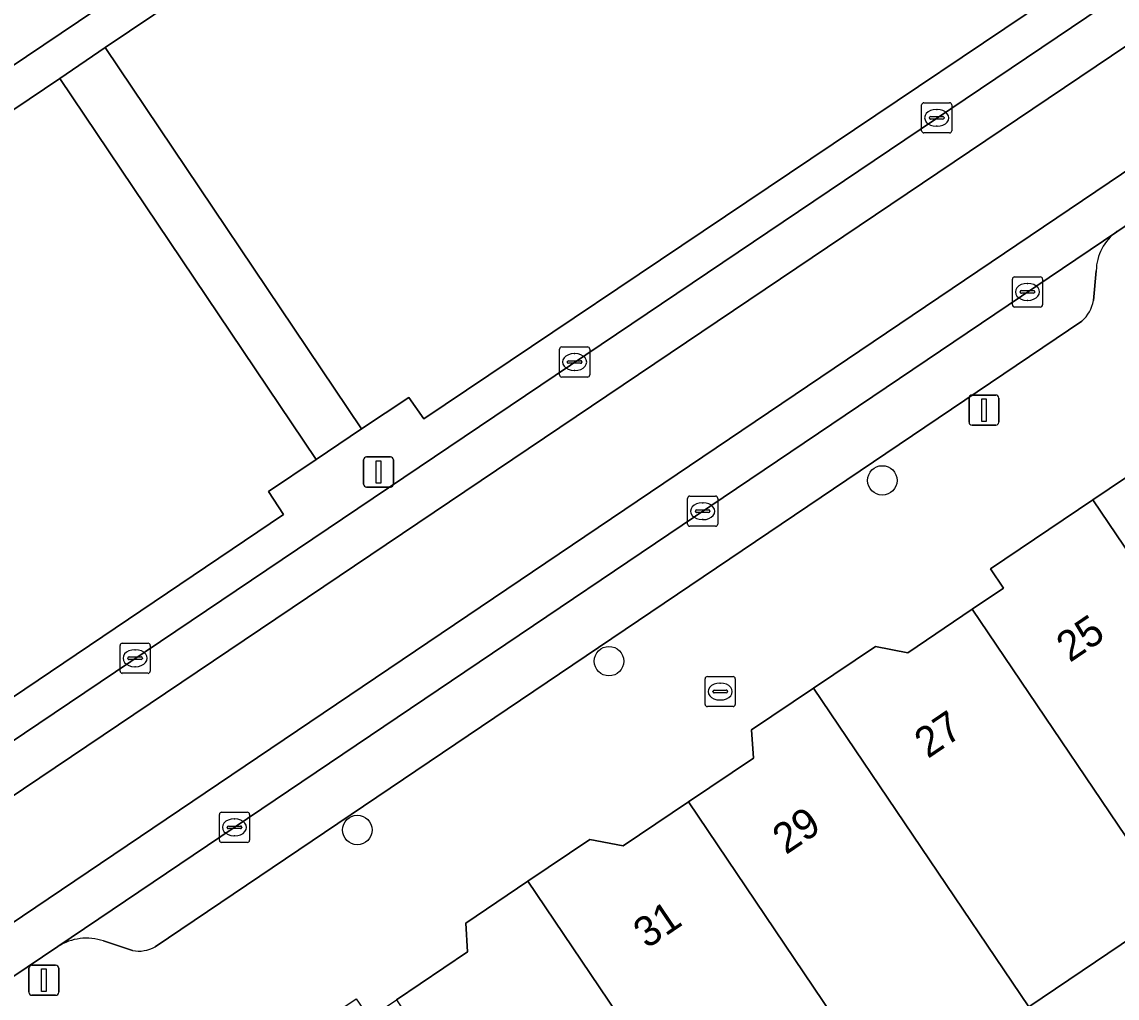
# Model space of a CAD drawing. Extents: x 159960 to 160866, y 382700 to 383354.
# Drawn here: x 160432.27 to 160468.6, y 382848.62 to 382881 of the extents above; entities that cross this region are included whole.
import ezdxf

# ---------------------------------------------------------------- set-up
doc = ezdxf.new("R2010")
doc.units = 0
for name, color, linetype in [('IMGEO_Boom', 7, 'Continuous'), ('IMGEO_Brandkraan', 7, 'Continuous'), ('IMGEO_Erf', 7, 'Continuous'), ('IMGEO_Groenvoorziening', 7, 'Continuous'), ('IMGEO_Kolk', 7, 'Continuous'), ('IMGEO_Lichtmast', 7, 'Continuous'), ('IMGEO_Pand', 7, 'Continuous'), ('IMGEO_Pand_nummerreeks', 7, 'Continuous'), ('IMGEO_Parkeervlak_open', 7, 'Continuous'), ('IMGEO_Rijbaan_lokaal_gesloten', 7, 'Continuous'), ('IMGEO_Rijbaan_lokaal_open', 7, 'Continuous'), ('IMGEO_Voetpad_open', 7, 'Continuous')]:
    doc.layers.add(name, color=color, linetype=linetype)

msp = doc.modelspace()

# ---------------------------------------------------------------- linework, layer by layer
at = {"layer": 'IMGEO_Boom'}
for centre in [(160460.809, 382865.788), (160451.743, 382859.794), (160443.393, 382854.192)]:
    msp.add_circle(centre, 0.489, dxfattribs=at)
at = {"layer": 'IMGEO_Brandkraan'}
for p, q in [((160454.932, 382858.358), (160454.932, 382859.21)), ((160455.007, 382859.284), (160455.859, 382859.284)), ((160455.933, 382859.21), (160455.933, 382858.358)), ((160455.191, 382858.778), (160455.191, 382858.79)), ((160455.234, 382858.827), (160455.632, 382858.827)), ((160455.42, 382859.064), (160455.445, 382859.064)), ((160455.675, 382858.79), (160455.675, 382858.778)), ((160455.629, 382858.741), (160455.231, 382858.741)), ((160455.443, 382858.504), (160455.418, 382858.504)), ((160455.859, 382858.284), (160455.007, 382858.284))]:
    msp.add_line(p, q, dxfattribs=at)
for points in [[(160454.932, 382858.358), (160454.932, 382859.21)], [(160455.007, 382859.284), (160455.859, 382859.284)], [(160455.933, 382859.21), (160455.933, 382858.358)], [(160455.859, 382858.284), (160455.007, 382858.284)]]:
    msp.add_lwpolyline(points, dxfattribs=at)
for centre, radius, start, end in [((160455.009, 382859.208), 0.0765, 91.552, 178.448), ((160455.009, 382859.208), 0.0765, 91.552, 178.448), ((160455.857, 382859.208), 0.0765, 1.552, 88.448), ((160455.857, 382859.208), 0.0765, 1.552, 88.448), ((160455.231, 382858.787), 0.0403, 85.8775, 175.7526), ((160455.636, 382858.789), 0.0386, 1.7309, 96.639), ((160455.228, 382858.777), 0.0366, 178.938, 274.7102), ((160455.632, 382858.784), 0.043, 264.8664, 352.4533), ((160455.009, 382858.36), 0.0765, 181.552, 268.448), ((160455.009, 382858.36), 0.0765, 181.552, 268.448), ((160455.857, 382858.36), 0.0765, 271.552, 358.448), ((160455.857, 382858.36), 0.0765, 271.552, 358.448)]:
    msp.add_arc(centre, radius, start, end, dxfattribs=at)
for centre, major_axis, ratio, start_param, end_param in [((160455.419, 382858.784), (-0.387, 0.002), 0.722429, 4.712389, 7.853982), ((160455.444, 382858.784), (-0.39, 0.002), 0.717154, 1.570796, 4.712389)]:
    msp.add_ellipse(centre, major_axis=major_axis, ratio=ratio, start_param=start_param, end_param=end_param, dxfattribs=at)
at = {"layer": 'IMGEO_Erf'}
msp.add_lwpolyline([(160472.968, 382847.93), (160474.87, 382849.21), (160476.008, 382847.62), (160478.394, 382850.329), (160476.277, 382853.471), (160478.895, 382855.249), (160480.557, 382852.785), (160485.467, 382858.36), (160483.777, 382859.83), (160478.61, 382856.349), (160477.173, 382858.481), (160474.156, 382856.449), (160475.263, 382854.807), (160474.932, 382854.583), (160471.121, 382852.007), (160470.498, 382851.586), (160465.674, 382848.324), (160461.072, 382845.213), (160456.193, 382841.915), (160451.377, 382838.659), (160446.669, 382835.476), (160444.296, 382833.872), (160445.488, 382831.886)], dxfattribs=at)
at = {"layer": 'IMGEO_Groenvoorziening'}
for points in [[(160443.538, 382867.502), (160445.107, 382868.54), (160445.597, 382867.827), (160468.445, 382883.188), (160467.44, 382884.688), (160460.477, 382895.074), (160459.475, 382896.568), (160435.03, 382880.147)], [(160440.445, 382865.416), (160442.031, 382866.486), (160433.527, 382879.124), (160416.118, 382867.403), (160416.621, 382866.647), (160416.783, 382866.403), (160424.571, 382854.695), (160425.07, 382853.944), (160440.949, 382864.662)]]:
    msp.add_lwpolyline(points, close=True, dxfattribs=at)
at = {"layer": 'IMGEO_Kolk'}
for p, q in [((160462.115, 382877.389), (160462.115, 382878.241)), ((160462.19, 382878.315), (160463.042, 382878.315)), ((160462.603, 382878.095), (160462.628, 382878.095)), ((160463.116, 382878.241), (160463.116, 382877.389)), ((160462.374, 382877.809), (160462.374, 382877.821)), ((160462.812, 382877.772), (160462.414, 382877.772)), ((160462.417, 382877.858), (160462.815, 382877.858)), ((160462.858, 382877.821), (160462.858, 382877.809)), ((160463.042, 382877.315), (160462.19, 382877.315)), ((160462.626, 382877.535), (160462.601, 382877.535)), ((160465.125, 382871.614), (160465.125, 382872.466)), ((160465.2, 382872.54), (160466.052, 382872.54)), ((160465.613, 382872.32), (160465.638, 382872.32)), ((160466.126, 382872.466), (160466.126, 382871.614)), ((160465.384, 382872.034), (160465.384, 382872.046)), ((160465.822, 382871.997), (160465.424, 382871.997)), ((160465.427, 382872.083), (160465.825, 382872.083)), ((160465.868, 382872.046), (160465.868, 382872.034)), ((160466.052, 382871.54), (160465.2, 382871.54)), ((160465.636, 382871.76), (160465.611, 382871.76)), ((160450.102, 382869.289), (160450.102, 382870.141)), ((160450.177, 382870.215), (160451.029, 382870.215)), ((160451.103, 382870.141), (160451.103, 382869.289)), ((160450.361, 382869.709), (160450.361, 382869.721)), ((160450.404, 382869.758), (160450.802, 382869.758)), ((160450.59, 382869.995), (160450.615, 382869.995)), ((160450.845, 382869.721), (160450.845, 382869.709)), ((160450.799, 382869.672), (160450.401, 382869.672)), ((160450.613, 382869.435), (160450.588, 382869.435)), ((160451.029, 382869.215), (160450.177, 382869.215)), ((160454.351, 382864.341), (160454.351, 382865.193)), ((160454.426, 382865.267), (160455.278, 382865.267)), ((160454.839, 382865.047), (160454.864, 382865.047)), ((160455.352, 382865.193), (160455.352, 382864.341)), ((160454.61, 382864.761), (160454.61, 382864.773)), ((160455.048, 382864.724), (160454.65, 382864.724)), ((160454.653, 382864.81), (160455.051, 382864.81)), ((160455.094, 382864.773), (160455.094, 382864.761)), ((160455.278, 382864.267), (160454.426, 382864.267)), ((160454.862, 382864.487), (160454.837, 382864.487)), ((160435.524, 382859.463), (160435.524, 382860.315)), ((160435.599, 382860.389), (160436.451, 382860.389)), ((160436.525, 382860.315), (160436.525, 382859.463)), ((160435.783, 382859.883), (160435.783, 382859.895)), ((160435.826, 382859.932), (160436.224, 382859.932)), ((160436.012, 382860.169), (160436.037, 382860.169)), ((160436.267, 382859.895), (160436.267, 382859.883)), ((160436.221, 382859.846), (160435.823, 382859.846)), ((160436.035, 382859.609), (160436.01, 382859.609)), ((160436.451, 382859.389), (160435.599, 382859.389)), ((160438.818, 382853.854), (160438.818, 382854.706)), ((160438.893, 382854.78), (160439.745, 382854.78)), ((160439.306, 382854.56), (160439.331, 382854.56)), ((160439.819, 382854.706), (160439.819, 382853.854)), ((160439.077, 382854.274), (160439.077, 382854.286)), ((160439.515, 382854.237), (160439.117, 382854.237)), ((160439.12, 382854.323), (160439.518, 382854.323)), ((160439.561, 382854.286), (160439.561, 382854.274)), ((160439.745, 382853.78), (160438.893, 382853.78)), ((160439.329, 382854), (160439.304, 382854))]:
    msp.add_line(p, q, dxfattribs=at)
for points in [[(160462.115, 382877.389), (160462.115, 382878.241)], [(160462.19, 382878.315), (160463.042, 382878.315)], [(160463.116, 382878.241), (160463.116, 382877.389)], [(160463.042, 382877.315), (160462.19, 382877.315)], [(160465.125, 382871.614), (160465.125, 382872.466)], [(160465.2, 382872.54), (160466.052, 382872.54)], [(160466.126, 382872.466), (160466.126, 382871.614)], [(160466.052, 382871.54), (160465.2, 382871.54)], [(160450.102, 382869.289), (160450.102, 382870.141)], [(160450.177, 382870.215), (160451.029, 382870.215)], [(160451.103, 382870.141), (160451.103, 382869.289)], [(160451.029, 382869.215), (160450.177, 382869.215)], [(160454.351, 382864.341), (160454.351, 382865.193)], [(160454.426, 382865.267), (160455.278, 382865.267)], [(160455.352, 382865.193), (160455.352, 382864.341)], [(160455.278, 382864.267), (160454.426, 382864.267)], [(160435.524, 382859.463), (160435.524, 382860.315)], [(160435.599, 382860.389), (160436.451, 382860.389)], [(160436.525, 382860.315), (160436.525, 382859.463)], [(160436.451, 382859.389), (160435.599, 382859.389)], [(160438.818, 382853.854), (160438.818, 382854.706)], [(160438.893, 382854.78), (160439.745, 382854.78)], [(160439.819, 382854.706), (160439.819, 382853.854)], [(160439.745, 382853.78), (160438.893, 382853.78)]]:
    msp.add_lwpolyline(points, dxfattribs=at)
for centre, radius, start, end in [((160462.192, 382878.239), 0.0765, 91.552, 178.448), ((160462.192, 382878.239), 0.0765, 91.552, 178.448), ((160463.04, 382878.239), 0.0765, 1.552, 88.448), ((160463.04, 382878.239), 0.0765, 1.552, 88.448), ((160462.414, 382877.818), 0.0403, 85.8775, 175.7526), ((160462.411, 382877.808), 0.0366, 178.938, 274.7102), ((160462.815, 382877.815), 0.043, 264.8664, 352.4533), ((160462.819, 382877.82), 0.0386, 1.7309, 96.639), ((160462.192, 382877.391), 0.0765, 181.552, 268.448), ((160462.192, 382877.391), 0.0765, 181.552, 268.448), ((160463.04, 382877.391), 0.0765, 271.552, 358.448), ((160463.04, 382877.391), 0.0765, 271.552, 358.448), ((160465.202, 382872.464), 0.0765, 91.552, 178.448), ((160465.202, 382872.464), 0.0765, 91.552, 178.448), ((160466.05, 382872.464), 0.0765, 1.552, 88.448), ((160466.05, 382872.464), 0.0765, 1.552, 88.448), ((160465.424, 382872.043), 0.0403, 85.8775, 175.7526), ((160465.421, 382872.033), 0.0366, 178.938, 274.7102), ((160465.825, 382872.04), 0.043, 264.8664, 352.4533), ((160465.829, 382872.045), 0.0386, 1.7309, 96.639), ((160465.202, 382871.616), 0.0765, 181.552, 268.448), ((160465.202, 382871.616), 0.0765, 181.552, 268.448), ((160466.05, 382871.616), 0.0765, 271.552, 358.448), ((160466.05, 382871.616), 0.0765, 271.552, 358.448), ((160450.179, 382870.139), 0.0765, 91.552, 178.448), ((160450.179, 382870.139), 0.0765, 91.552, 178.448), ((160451.027, 382870.139), 0.0765, 1.552, 88.448), ((160451.027, 382870.139), 0.0765, 1.552, 88.448), ((160450.401, 382869.718), 0.0403, 85.8775, 175.7526), ((160450.398, 382869.708), 0.0366, 178.938, 274.7102), ((160450.802, 382869.715), 0.043, 264.8664, 352.4533), ((160450.806, 382869.72), 0.0386, 1.7309, 96.639), ((160450.179, 382869.291), 0.0765, 181.552, 268.448), ((160450.179, 382869.291), 0.0765, 181.552, 268.448), ((160451.027, 382869.291), 0.0765, 271.552, 358.448), ((160451.027, 382869.291), 0.0765, 271.552, 358.448), ((160454.428, 382865.191), 0.0765, 91.552, 178.448), ((160454.428, 382865.191), 0.0765, 91.552, 178.448), ((160455.276, 382865.191), 0.0765, 1.552, 88.448), ((160455.276, 382865.191), 0.0765, 1.552, 88.448), ((160454.65, 382864.77), 0.0403, 85.8775, 175.7526), ((160454.647, 382864.76), 0.0366, 178.938, 274.7102), ((160455.051, 382864.767), 0.043, 264.8664, 352.4533), ((160455.055, 382864.772), 0.0386, 1.7309, 96.639), ((160454.428, 382864.343), 0.0765, 181.552, 268.448), ((160454.428, 382864.343), 0.0765, 181.552, 268.448), ((160455.276, 382864.343), 0.0765, 271.552, 358.448), ((160455.276, 382864.343), 0.0765, 271.552, 358.448), ((160435.601, 382860.313), 0.0765, 91.552, 178.448), ((160435.601, 382860.313), 0.0765, 91.552, 178.448), ((160436.449, 382860.313), 0.0765, 1.552, 88.448), ((160436.449, 382860.313), 0.0765, 1.552, 88.448), ((160435.823, 382859.892), 0.0403, 85.8775, 175.7526), ((160435.82, 382859.882), 0.0366, 178.938, 274.7102), ((160436.224, 382859.889), 0.043, 264.8664, 352.4533), ((160436.228, 382859.894), 0.0386, 1.7309, 96.639), ((160435.601, 382859.465), 0.0765, 181.552, 268.448), ((160435.601, 382859.465), 0.0765, 181.552, 268.448), ((160436.449, 382859.465), 0.0765, 271.552, 358.448), ((160436.449, 382859.465), 0.0765, 271.552, 358.448), ((160438.895, 382854.704), 0.0765, 91.552, 178.448), ((160438.895, 382854.704), 0.0765, 91.552, 178.448), ((160439.743, 382854.704), 0.0765, 1.552, 88.448), ((160439.743, 382854.704), 0.0765, 1.552, 88.448), ((160439.117, 382854.283), 0.0403, 85.8775, 175.7526), ((160439.114, 382854.273), 0.0366, 178.938, 274.7102), ((160439.518, 382854.28), 0.043, 264.8664, 352.4533), ((160439.522, 382854.285), 0.0386, 1.7309, 96.639), ((160438.895, 382853.856), 0.0765, 181.552, 268.448), ((160438.895, 382853.856), 0.0765, 181.552, 268.448), ((160439.743, 382853.856), 0.0765, 271.552, 358.448), ((160439.743, 382853.856), 0.0765, 271.552, 358.448)]:
    msp.add_arc(centre, radius, start, end, dxfattribs=at)
for centre, major_axis, ratio, start_param, end_param in [((160462.602, 382877.815), (-0.387, 0.002), 0.722429, 4.712389, 7.853982), ((160462.627, 382877.815), (-0.39, 0.002), 0.717154, 1.570796, 4.712389), ((160465.612, 382872.04), (-0.387, 0.002), 0.722429, 4.712389, 7.853982), ((160465.637, 382872.04), (-0.39, 0.002), 0.717154, 1.570796, 4.712389), ((160450.589, 382869.715), (-0.387, 0.002), 0.722429, 4.712389, 7.853982), ((160450.614, 382869.715), (-0.39, 0.002), 0.717154, 1.570796, 4.712389), ((160454.838, 382864.767), (-0.387, 0.002), 0.722429, 4.712389, 7.853982), ((160454.863, 382864.767), (-0.39, 0.002), 0.717154, 1.570796, 4.712389), ((160436.011, 382859.889), (-0.387, 0.002), 0.722429, 4.712389, 7.853982), ((160436.036, 382859.889), (-0.39, 0.002), 0.717154, 1.570796, 4.712389), ((160439.305, 382854.28), (-0.387, 0.002), 0.722429, 4.712389, 7.853982), ((160439.33, 382854.28), (-0.39, 0.002), 0.717154, 1.570796, 4.712389)]:
    msp.add_ellipse(centre, major_axis=major_axis, ratio=ratio, start_param=start_param, end_param=end_param, dxfattribs=at)
at = {"layer": 'IMGEO_Lichtmast'}
for p, q in [((160463.787, 382868.619), (160464.577, 382868.619)), ((160464.577, 382868.619), (160463.787, 382868.619)), ((160463.687, 382867.719), (160463.687, 382868.519)), ((160463.687, 382868.519), (160463.687, 382867.719)), ((160464.677, 382868.519), (160464.677, 382867.719)), ((160464.677, 382867.719), (160464.677, 382868.519)), ((160464.577, 382867.619), (160463.787, 382867.619)), ((160463.787, 382867.619), (160464.577, 382867.619)), ((160443.602, 382865.668), (160443.602, 382866.468)), ((160443.602, 382866.468), (160443.602, 382865.668)), ((160443.702, 382866.568), (160444.492, 382866.568)), ((160444.492, 382866.568), (160443.702, 382866.568)), ((160444.592, 382866.468), (160444.592, 382865.668)), ((160444.592, 382865.668), (160444.592, 382866.468)), ((160444.492, 382865.568), (160443.702, 382865.568)), ((160443.702, 382865.568), (160444.492, 382865.568)), ((160432.598, 382849.708), (160433.388, 382849.708)), ((160433.388, 382849.708), (160432.598, 382849.708)), ((160432.498, 382848.808), (160432.498, 382849.608)), ((160432.498, 382849.608), (160432.498, 382848.808)), ((160433.488, 382849.608), (160433.488, 382848.808)), ((160433.488, 382848.808), (160433.488, 382849.608)), ((160433.388, 382848.708), (160432.598, 382848.708)), ((160432.598, 382848.708), (160433.388, 382848.708))]:
    msp.add_line(p, q, dxfattribs=at)
for points in [[(160464.107, 382868.494), (160464.257, 382868.494), (160464.257, 382867.744), (160464.107, 382867.744), (160464.107, 382868.494)], [(160444.022, 382866.443), (160444.172, 382866.443), (160444.172, 382865.693), (160444.022, 382865.693), (160444.022, 382866.443)], [(160432.918, 382849.583), (160433.068, 382849.583), (160433.068, 382848.833), (160432.918, 382848.833), (160432.918, 382849.583)]]:
    msp.add_lwpolyline(points, dxfattribs=at)
for centre, start, end in [((160463.787, 382868.519), 90, 180), ((160463.787, 382868.519), 90, 180), ((160464.577, 382868.519), 0, 90), ((160464.577, 382868.519), 360, 90), ((160463.787, 382867.719), 180, 270), ((160463.787, 382867.719), 180, 270), ((160464.577, 382867.719), 270, 0), ((160464.577, 382867.719), 270, 0), ((160443.702, 382866.468), 90, 180), ((160443.702, 382866.468), 90, 180), ((160444.492, 382866.468), 0, 90), ((160444.492, 382866.468), 360, 90), ((160443.702, 382865.668), 180, 270), ((160443.702, 382865.668), 180, 270), ((160444.492, 382865.668), 270, 0), ((160444.492, 382865.668), 270, 0), ((160432.598, 382849.608), 90, 180), ((160432.598, 382849.608), 90, 180), ((160433.388, 382849.608), 0, 90), ((160433.388, 382849.608), 360, 90), ((160432.598, 382848.808), 180, 270), ((160432.598, 382848.808), 180, 270), ((160433.388, 382848.808), 270, 0), ((160433.388, 382848.808), 270, 0)]:
    msp.add_arc(centre, 0.1, start, end, dxfattribs=at)
at = {"layer": 'IMGEO_Pand'}
for points in [[(160467.797, 382865.145), (160474.932, 382854.583), (160475.263, 382854.807), (160474.156, 382856.449), (160477.173, 382858.481), (160478.61, 382856.349), (160483.777, 382859.83), (160481.769, 382861.577), (160474.198, 382868.217), (160472.77, 382868.495)], [(160470.498, 382851.586), (160471.121, 382852.007), (160474.932, 382854.583), (160467.797, 382865.145), (160464.394, 382862.853), (160464.827, 382862.21), (160463.793, 382861.513)], [(160458.53, 382858.9), (160465.674, 382848.324), (160470.498, 382851.586), (160463.793, 382861.513), (160461.657, 382860.074), (160460.583, 382860.283)], [(160458.53, 382858.9), (160456.475, 382857.516), (160456.54, 382856.579), (160454.378, 382855.122), (160461.072, 382845.213), (160465.674, 382848.324)], [(160449.05, 382852.49), (160456.193, 382841.915), (160461.072, 382845.213), (160454.378, 382855.122), (160452.214, 382853.664), (160451.112, 382853.879)], [(160449.05, 382852.49), (160446.989, 382851.102), (160447.055, 382850.148), (160444.691, 382848.556), (160451.377, 382838.659), (160456.193, 382841.915)]]:
    msp.add_lwpolyline(points, close=True, dxfattribs=at)
at = {"layer": 'IMGEO_Parkeervlak_open'}
for points in [[(160468.585, 382874.039), (160433.459, 382850.325)], [(160467.815, 382871.756), (160467.905, 382872.742)], [(160436.689, 382850.318), (160467.434, 382871.073)], [(160434.975, 382850.513), (160435.934, 382850.195)]]:
    msp.add_lwpolyline(points, dxfattribs=at)
for centre, radius, start, end in [((160469.542, 382872.711), 1.637, 125.763, 178.9021), ((160466.626, 382871.971), 1.208, 311.9606, 349.731), ((160434.414, 382848.834), 1.77, 71.5057, 122.6327), ((160436.145, 382851.277), 1.102, 258.9539, 299.5521)]:
    msp.add_arc(centre, radius, start, end, dxfattribs=at)
at = {"layer": 'IMGEO_Rijbaan_lokaal_gesloten'}
for points in [[(160428.137, 382852.75), (160469.463, 382880.579), (160468.612, 382881.856), (160427.286, 382854.001)], [(160430.935, 382848.636), (160433.459, 382850.325), (160468.585, 382874.039), (160472.191, 382876.484), (160471.37, 382877.716), (160430.099, 382849.865)]]:
    msp.add_lwpolyline(points, close=True, dxfattribs=at)
at = {"layer": 'IMGEO_Rijbaan_lokaal_open'}
for points in [[(160458.264, 382897.258), (160456.356, 382900.103), (160453.54, 382898.204), (160449.15, 382895.284), (160435.426, 382886.052), (160426.869, 382880.292), (160426.218, 382879.854), (160423.183, 382877.815), (160413.594, 382871.373), (160415.535, 382868.488), (160415.611, 382868.38), (160421.52, 382872.518)], [(160471.37, 382877.716), (160469.463, 382880.579), (160428.137, 382852.75), (160430.099, 382849.865)]]:
    msp.add_lwpolyline(points, close=True, dxfattribs=at)
at = {"layer": 'IMGEO_Voetpad_open'}
for points in [[(160410.07, 382861.949), (160415.268, 382865.398), (160416.783, 382866.403), (160416.621, 382866.647), (160416.118, 382867.403), (160433.527, 382879.124), (160435.03, 382880.147), (160459.475, 382896.568), (160460.477, 382895.074), (160462.489, 382896.421), (160465.846, 382898.668), (160467.857, 382900.011), (160495.193, 382918.403), (160496.721, 382919.422), (160500, 382921.626), (160543.226, 382950.68), (160544.698, 382951.695), (160563.415, 382964.323)], [(160527.954, 382923.207), (160504.654, 382907.546), (160503.626, 382909.085), (160502.13, 382908.071), (160500, 382906.637), (160474.811, 382889.677), (160472.772, 382888.331), (160469.445, 382886.045), (160467.44, 382884.688), (160468.445, 382883.188), (160445.597, 382867.827), (160445.107, 382868.54), (160443.538, 382867.502), (160442.031, 382866.486), (160440.445, 382865.416), (160440.949, 382864.662), (160425.07, 382853.944), (160424.571, 382854.695), (160423.073, 382853.686), (160421.869, 382852.868), (160419.321, 382851.159)], [(160467.177, 382903.196), (160466.706, 382902.882), (160458.264, 382897.258), (160421.52, 382872.518), (160415.611, 382868.38), (160413.308, 382866.834), (160406.587, 382862.392), (160408.916, 382860.279)], [(160420.504, 382849.436), (160422.365, 382850.709), (160424.196, 382851.918), (160424.964, 382852.436), (160427.286, 382854.001), (160468.612, 382881.856), (160477.075, 382887.533), (160480.304, 382889.735)], [(160483.827, 382884.31), (160480.656, 382882.178), (160472.191, 382876.484), (160468.585, 382874.039)], [(160467.905, 382872.742), (160467.815, 382871.756)], [(160467.434, 382871.073), (160436.689, 382850.318)], [(160456.54, 382856.579), (160456.475, 382857.516), (160458.53, 382858.9), (160460.583, 382860.283), (160461.657, 382860.074), (160463.793, 382861.513), (160464.827, 382862.21), (160464.394, 382862.853), (160467.797, 382865.145), (160472.77, 382868.495)], [(160433.459, 382850.325), (160430.935, 382848.636), (160428.533, 382847.029), (160427.912, 382846.613), (160432.038, 382841.165), (160435.496, 382843.299), (160439.543, 382846.025), (160443.359, 382848.596), (160443.794, 382847.951), (160444.691, 382848.556), (160447.055, 382850.148), (160446.989, 382851.102), (160449.05, 382852.49), (160451.112, 382853.879), (160452.214, 382853.664), (160454.378, 382855.122), (160456.54, 382856.579)], [(160435.934, 382850.195), (160434.975, 382850.513)]]:
    msp.add_lwpolyline(points, dxfattribs=at)
msp.add_lwpolyline([(160435.03, 382880.147), (160433.527, 382879.124), (160442.031, 382866.486), (160443.538, 382867.502)], close=True, dxfattribs=at)
for centre, radius, start, end in [((160469.542, 382872.711), 1.637, 125.763, 178.9021), ((160466.626, 382871.971), 1.208, 311.9606, 349.731), ((160434.414, 382848.834), 1.77, 71.5057, 122.6327), ((160436.145, 382851.277), 1.102, 258.9539, 299.5521)]:
    msp.add_arc(centre, radius, start, end, dxfattribs=at)

# ---------------------------------------------------------------- texts
at = {"layer": 'IMGEO_Pand_nummerreeks'}
for s, p in [('25', (160467.03, 382859.73)), ('27', (160462.321, 382856.543)), ('29', (160457.613, 382853.356)), ('31', (160452.998, 382850.233))]:
    msp.add_text(s, height=1, rotation=34.0929, dxfattribs=at).set_placement(p)

doc.saveas('drawing.dxf')
